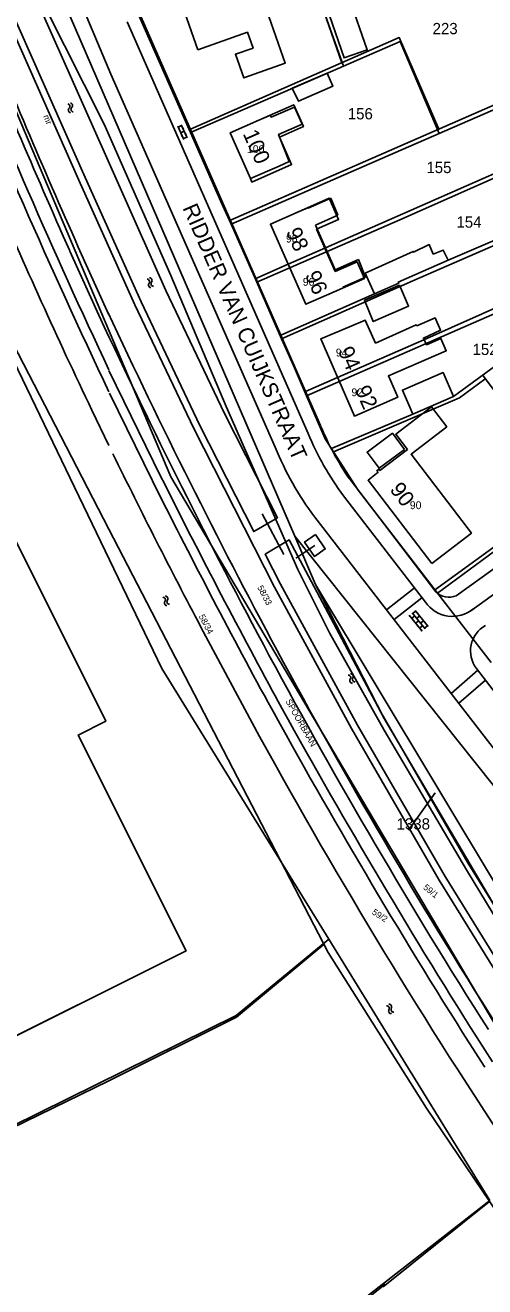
# Model space of a CAD drawing. Extents: x 148816 to 151297, y 399515 to 402500.
# Drawn here: x 149486.6 to 149560.2, y 400250 to 400451.8 of the extents above; entities that cross this region are included whole.
import ezdxf

# ---------------------------------------------------------------- set-up
doc = ezdxf.new("R2010")
doc.units = 0
for name, color, linetype in [('B01 Hoofdgebouw  [D] Norm', 7, 'Continuous'), ('B01 Hoofdgebouw  [T] Norm', 7, 'Continuous'), ('B01 hoofgebouw', 7, 'Continuous'), ('B02 Bijgebouw  [D] Norm', 7, 'Continuous'), ('B04 Kunstwerk  [T] Norm', 7, 'Continuous'), ('B07 Tussenmuur  [D] Norm', 7, 'Continuous'), ('G01 perceelsgrens', 7, 'Continuous'), ('G02 sectiegrens', 7, 'Continuous'), ('Q01 Spoorrail  [D] Norm', 7, 'Continuous'), ('Q21 Lichtmast  Gem', 7, 'Continuous'), ('S02 Open verharding  Norm', 7, 'Continuous'), ('S05 Water  Norm', 7, 'Continuous'), ('T04 Haag heg  [D] Gem', 7, 'Continuous'), ('T09 Insteek water  [T] Norm', 7, 'Continuous'), ('V00 Kant verharding algemeen  [T] Norm', 7, 'Continuous'), ('V00 Kant verharding algemeen secundair  [T] Gem', 7, 'Continuous'), ('W10 Duiker  [T] Gem', 7, 'Continuous'), ('Z01 perceelnummer', 7, 'Continuous'), ('Z02 huisnummer', 7, 'Continuous'), ('Z02 Huisnummer  [Tekst] Norm', 7, 'Continuous'), ('Z06 straatnaam', 7, 'Continuous'), ('Z19 Overige Tekst  [Tekst] Gem', 7, 'Continuous')]:
    doc.layers.add(name, color=color, linetype=linetype)

msp = doc.modelspace()

# ---------------------------------------------------------------- linework, layer by layer
at = {"layer": 'B01 Hoofdgebouw  [D] Norm'}
for p, q in [((149531.89, 400422.55), (149535.52, 400424.15)), ((149535.52, 400424.15), (149536.67, 400421.43)), ((149533.08, 400419.85), (149536.67, 400421.43)), ((149533.08, 400419.85), (149536.24, 400412.69)), ((149536.24, 400412.69), (149539.98, 400414.34)), ((149539.98, 400414.34), (149541.08, 400411.53)), ((149537.45, 400409.93), (149541.08, 400411.53))]:
    msp.add_line(p, q, dxfattribs=at)
for points in [[(149529.36, 400441.78), (149534.93, 400444.19), (149535.86, 400442.1), (149530.33, 400439.69)], [(149541.05, 400412.2), (149548.72, 400415.66), (149548.75, 400415.56), (149551.27, 400416.76), (149551.92, 400415.23), (149553.53, 400415.88), (149554.33, 400414.23), (149546.33, 400410.74), (149546.4, 400410.56), (149542.51, 400408.86)], [(149546.5, 400410.28), (149547.98, 400406.92), (149542.33, 400404.44), (149540.93, 400407.83)]]:
    msp.add_lwpolyline(points, close=True, dxfattribs=at)
for points in [[(149528.85, 400430.05), (149527.17, 400434.37), (149530.92, 400436.03), (149529.72, 400438.75), (149525.97, 400437.15), (149525.85, 400437.47)], [(149524, 400436.65), (149525.85, 400437.47)], [(149527.23, 400429.32), (149528.85, 400430.05)], [(149530.43, 400422.03), (149531.85, 400422.65), (149531.89, 400422.55)], [(149536.08, 400409.21), (149537.5, 400409.83), (149537.45, 400409.93)], [(149538.52, 400403.59), (149541.05, 400404.64)], [(149541.05, 400404.64), (149542.68, 400400.98), (149549.21, 400403.89), (149549.31, 400403.76), (149552.21, 400405.01), (149553.09, 400403.05), (149550.34, 400401.79), (149550.49, 400401.52), (149550.79, 400400.88)], [(149550.79, 400400.88), (149553.07, 400401.92)], [(149553.15, 400401.73), (149553.07, 400401.92)]]:
    msp.add_lwpolyline(points, dxfattribs=at)
at = {"layer": 'B01 Hoofdgebouw  [T] Norm'}
for p, q in [((149511.79, 400454.88), (149514.24, 400447.93)), ((149528.22, 400445.75), (149525.23, 400454.3)), ((149514.24, 400447.93), (149522.18, 400450.73)), ((149522.18, 400450.73), (149523.08, 400448.18)), ((149523.08, 400448.18), (149520.26, 400447.19)), ((149520.26, 400447.19), (149521.59, 400443.42)), ((149521.59, 400443.42), (149528.22, 400445.75)), ((149519.42, 400434.63), (149524, 400436.65)), ((149522.65, 400427.3), (149519.42, 400434.63)), ((149527.23, 400429.32), (149522.65, 400427.3)), ((149530.43, 400422.03), (149525.85, 400420.01)), ((149525.85, 400420.01), (149531.5, 400407.19)), ((149531.5, 400407.19), (149536.08, 400409.21)), ((149538.52, 400403.59), (149533.9, 400401.67)), ((149533.9, 400401.67), (149539.3, 400389.3)), ((149554, 400399.77), (149553.15, 400401.73)), ((149544.74, 400395.73), (149554, 400399.77)), ((149546.23, 400392.32), (149544.74, 400395.73)), ((149546.98, 400393.44), (149553.49, 400396.28)), ((149553.49, 400396.28), (149555.17, 400392.43)), ((149539.3, 400389.3), (149546.23, 400392.32)), ((149548.66, 400389.59), (149546.98, 400393.44)), ((149555.17, 400392.43), (149548.66, 400389.59)), ((149551.64, 400390.79), (149545.92, 400386.41)), ((149554.09, 400387.59), (149551.64, 400390.79)), ((149545.4, 400386.56), (149541.34, 400383.56)), ((149547.31, 400383.97), (149545.4, 400386.56)), ((149545.92, 400386.41), (149547.79, 400383.97)), ((149548.37, 400383.21), (149554.09, 400387.59)), ((149541.34, 400383.56), (149543.25, 400380.97)), ((149543.25, 400380.97), (149547.31, 400383.97)), ((149547.79, 400383.97), (149543.39, 400380.6)), ((149558.04, 400370.6), (149548.37, 400383.21)), ((149543.08, 400380.31), (149541.48, 400379.05)), ((149543.22, 400380.81), (149542.89, 400380.55)), ((149542.89, 400380.55), (149543.08, 400380.31)), ((149543.39, 400380.6), (149543.22, 400380.81)), ((149541.48, 400379.05), (149551.7, 400365.74)), ((149551.7, 400365.74), (149558.04, 400370.6))]:
    msp.add_line(p, q, dxfattribs=at)
msp.add_lwpolyline([(149455.05, 400332.73), (149459.98, 400322.76), (149464.55, 400325.03), (149466.43, 400321.24), (149464.5, 400320.29), (149480.58, 400287.91), (149512.34, 400303.74), (149495.04, 400338.26), (149499.51, 400340.5), (149479.6, 400380.24)], dxfattribs=at)
at = {"layer": 'B01 hoofgebouw'}
for points in [[(149514.24, 400447.93), (149511.79, 400454.88), (149521.22, 400458.18), (149522.87, 400453.47), (149525.23, 400454.3), (149528.22, 400445.75), (149521.59, 400443.42), (149520.26, 400447.19), (149523.08, 400448.18), (149522.18, 400450.73), (149514.24, 400447.93)], [(149524, 400436.65), (149529.6, 400439.12), (149531.14, 400435.62), (149527.32, 400433.94), (149529.25, 400429.57), (149522.89, 400426.76), (149522.65, 400427.3)], [(149527.23, 400429.32), (149522.65, 400427.3), (149519.42, 400434.63), (149524, 400436.65)], [(149530.43, 400422.03), (149535.27, 400424.16), (149536.76, 400420.78), (149533.25, 400419.24), (149536.24, 400412.46), (149539.74, 400414), (149540.91, 400411.34), (149536.08, 400409.21)], [(149530.43, 400422.03), (149525.85, 400420.01), (149531.5, 400407.19), (149536.08, 400409.21)], [(149538.52, 400403.59), (149541.05, 400404.64), (149542.68, 400400.98), (149549.21, 400403.89), (149549.31, 400403.76), (149552.21, 400405.01), (149553.09, 400403.05), (149550.34, 400401.79), (149550.85, 400400.73), (149553.15, 400401.73)], [(149538.52, 400403.59), (149533.9, 400401.67), (149539.3, 400389.3), (149546.23, 400392.32), (149544.74, 400395.73), (149554, 400399.77), (149553.15, 400401.73)], [(149548.66, 400389.59), (149555.17, 400392.43), (149553.49, 400396.28), (149546.98, 400393.44), (149548.66, 400389.59)], [(149551.7, 400365.74), (149541.48, 400379.05), (149543.08, 400380.31), (149542.89, 400380.55), (149543.22, 400380.81), (149543.39, 400380.6), (149547.79, 400383.97), (149545.92, 400386.41), (149551.64, 400390.79), (149554.09, 400387.59), (149548.37, 400383.21), (149558.04, 400370.6), (149551.7, 400365.74)], [(149547.31, 400383.97), (149543.25, 400380.97), (149541.34, 400383.56), (149545.4, 400386.56), (149547.31, 400383.97)], [(149455.05, 400332.73), (149477.96, 400286.61), (149512.34, 400303.74), (149495.04, 400338.26), (149499.51, 400340.5), (149479.6, 400380.24)]]:
    msp.add_lwpolyline(points, dxfattribs=at)
at = {"layer": 'B02 Bijgebouw  [D] Norm'}
msp.add_lwpolyline([(149538.51, 400456.08), (149541.35, 400447.9), (149537.65, 400446.61), (149534.81, 400454.79)], close=True, dxfattribs=at)
at = {"layer": 'B04 Kunstwerk  [T] Norm'}
msp.add_lwpolyline([(149533.05, 400370.35), (149531.32, 400369.16), (149532.91, 400366.86), (149534.64, 400368.05), (149533.05, 400370.35)], dxfattribs=at)
at = {"layer": 'B07 Tussenmuur  [D] Norm'}
for p, q in [((149528.68, 400413.6), (149534.67, 400416.24)), ((149528.68, 400413.6), (149534.67, 400416.24)), ((149536.6, 400395.48), (149550.41, 400401.51)), ((149536.6, 400395.48), (149550.41, 400401.51))]:
    msp.add_line(p, q, dxfattribs=at)
at = {"layer": 'G01 perceelsgrens'}
for points in [[(149557.27, 400316.7), (149544.05, 400339.04), (149535.31, 400354.65), (149530.26, 400364.77), (149518.78, 400390.82), (149509.9, 400411.81), (149499.23, 400436.04), (149489.7, 400454.93), (149488.63, 400457.35), (149484.98, 400455.88), (149481.33, 400464.99), (149484.65, 400466.32), (149483.01, 400470.01), (149474.3, 400500)], [(149528.86, 400469.64), (149537.53, 400445.29)], [(149513.06, 400434.7), (149504.85, 400453.29)], [(149552.85, 400434.52), (149546.61, 400449.22), (149537.53, 400445.29)], [(149537.53, 400445.29), (149534.64, 400444.04), (149513.06, 400434.7)], [(149462.34, 400444.5), (149508.47, 400348.94), (149535.22, 400305.59)], [(149565.98, 400440.23), (149552.85, 400434.52)], [(149519.56, 400419.99), (149517.93, 400423.66), (149513.06, 400434.7)], [(149552.85, 400434.52), (149545.86, 400431.48), (149519.56, 400419.99)], [(149569.97, 400431.04), (149546.57, 400420.73), (149523.66, 400410.76)], [(149573.92, 400421.96), (149548.67, 400410.93), (149527.65, 400401.68)], [(149523.66, 400410.76), (149523.3, 400411.59), (149519.56, 400419.99)], [(149527.65, 400401.68), (149523.66, 400410.76)], [(149535.22, 400305.59), (149520.35, 400293.38), (149434.85, 400251.22), (149375.06, 400376.33), (149393.14, 400383.56), (149380.61, 400410.15)], [(149531.64, 400392.54), (149563.02, 400406.27), (149564.6, 400404.13)], [(149531.64, 400392.54), (149529.53, 400397.39), (149527.65, 400401.68)], [(149535.98, 400383.57), (149556.14, 400392.24), (149560.18, 400395.21)], [(149535.98, 400383.57), (149534.62, 400385.69), (149531.64, 400392.54)], [(149552.59, 400360.96), (149539.91, 400377.46), (149535.98, 400383.57)], [(149578.24, 400379.69), (149562.73, 400368.44), (149552.59, 400360.96)], [(149529.76, 400370.07), (149533.08, 400362.38)], [(149533.08, 400362.38), (149581.78, 400281.3)], [(149533.08, 400362.38), (149544.08, 400340.9), (149561.32, 400311.72), (149581.78, 400281.3)], [(149552.59, 400360.96), (149561.18, 400349.88)], [(149580.39, 400280.13), (149565.97, 400302.37), (149557.27, 400316.7)], [(149535.22, 400305.59), (149560.99, 400263.81)], [(149534.52, 400243.17), (149560.99, 400263.81)]]:
    msp.add_lwpolyline(points, dxfattribs=at)
at = {"layer": 'G02 sectiegrens'}
for points in [[(149529.76, 400370.07), (149489.38, 400463.53), (149492.87, 400465.86)], [(149529.76, 400370.07), (149592.97, 400290.83)]]:
    msp.add_lwpolyline(points, dxfattribs=at)
at = {"layer": 'Q01 Spoorrail  [D] Norm'}
for p, q in [((149493.72, 400415.72), (149498.63, 400404.89)), ((149495.09, 400416.34), (149500, 400405.51)), ((149500, 400396.62), (149508.31, 400379.6)), ((149500.11, 400392.98), (149506.96, 400378.94)), ((149558.95, 400289.83), (149561.44, 400285.97)), ((149557.69, 400289.02), (149560.18, 400285.16))]:
    msp.add_line(p, q, dxfattribs=at)
for centre, radius, start, end in [((150415.35, 400828.93), 1013.77, 201.72769, 205.4551), ((150415.35, 400828.93), 1012.27, 201.72769, 205.27615), ((150635.92, 400924.19), 1250.26, 202.08931, 203.99655), ((150635.92, 400924.19), 1248.76, 202.08931, 203.99655), ((150463.85, 400855.12), 1065.05, 204.98157, 208.2458), ((150463.85, 400855.12), 1063.55, 204.98157, 208.2458), ((150527.27, 400889.26), 1140.81, 206.57245, 208.58175), ((150527.27, 400889.26), 1139.31, 206.57245, 208.58175), ((150366.83, 400804.04), 955.41, 208.30093, 212.46763), ((150366.83, 400804.04), 953.91, 208.30093, 212.46763), ((150409.21, 400829.4), 1007.01, 208.80428, 212.39952), ((150409.21, 400829.4), 1008.51, 208.80428, 212.39952)]:
    msp.add_arc(centre, radius, start, end, dxfattribs=at)
at = {"layer": 'Q21 Lichtmast  Gem'}
msp.add_lwpolyline([(149831.23, 399977.82), (149652.8, 400166.23), (149577.93, 400264.8), (149509.93, 400379.6), (149457.52, 400503.12), (149428.83, 400604.19), (149365.19, 400976.02), (149329.8, 401182.82), (149252.91, 401632.09)], dxfattribs=at)
at = {"layer": 'S02 Open verharding  Norm'}
for p, q in [((149511.03, 400435.67), (149511.98, 400433.57)), ((149511.09, 400435.53), (149511.63, 400435.78)), ((149511.29, 400435.07), (149511.16, 400435.01)), ((149512.05, 400434.87), (149511.5, 400434.62)), ((149511.57, 400435.91), (149512.52, 400433.82)), ((149511.98, 400435.39), (149511.84, 400435.32)), ((149511.71, 400434.16), (149511.57, 400434.1)), ((149511.92, 400433.71), (149512.46, 400433.96)), ((149512.39, 400434.48), (149512.26, 400434.41)), ((149549.11, 400358.09), (149548.64, 400357.72)), ((149549.02, 400358.21), (149551.09, 400355.64)), ((149548.18, 400357.34), (149548.06, 400357.24)), ((149548.08, 400357.46), (149550.16, 400354.89)), ((149548.96, 400357.33), (149548.49, 400356.95)), ((149548.55, 400357.83), (149550.62, 400355.27)), ((149548.8, 400356.56), (149548.69, 400356.47)), ((149549.59, 400356.55), (149549.12, 400356.17)), ((149549.74, 400357.32), (149549.27, 400356.94)), ((149549.43, 400357.7), (149549.54, 400357.8)), ((149550.37, 400356.54), (149549.9, 400356.16)), ((149550.05, 400356.93), (149550.17, 400357.02)), ((149550.68, 400356.15), (149550.8, 400356.24)), ((149549.43, 400355.78), (149549.32, 400355.69)), ((149549.75, 400355.39), (149550.21, 400355.77)), ((149550.06, 400355.01), (149549.95, 400354.91)), ((149550.99, 400355.76), (149550.53, 400355.38))]:
    msp.add_line(p, q, dxfattribs=at)
at = {"layer": 'S05 Water  Norm'}
for centre, start, end in [((149493.31, 400438.86), 315.1119, 78.967), ((149493.74, 400438.99), 315.1119, 78.967), ((149494.34, 400438.39), 135.1119, 258.967), ((149493.91, 400438.26), 135.1119, 258.967), ((149506.07, 400410.8), 323.2419, 87.097), ((149506.75, 400410.3), 143.2419, 267.097), ((149506.47, 400411), 323.2419, 87.097), ((149507.15, 400410.49), 143.2419, 267.097), ((149508.61, 400359.9), 324.98, 88.8351), ((149509.01, 400360.1), 324.98, 88.8351), ((149509.3, 400359.41), 144.98, 268.8351), ((149509.71, 400359.61), 144.98, 268.8351), ((149538.29, 400347.43), 326.8525, 90.7075), ((149538.68, 400347.65), 326.8525, 90.7075), ((149539, 400346.97), 146.8525, 270.7075), ((149539.4, 400347.18), 146.8525, 270.7075), ((149544.46, 400294.53), 331.6706, 95.5256), ((149545.21, 400294.12), 151.6706, 275.5256), ((149544.84, 400294.78), 331.6706, 95.5256), ((149545.59, 400294.37), 151.6706, 275.5256)]:
    msp.add_arc(centre, 0.425, start, end, dxfattribs=at)
at = {"layer": 'T04 Haag heg  [D] Gem'}
for p, q in [((149528.69, 400470.47), (149537.29, 400445.84)), ((149519.46, 400420.63), (149565.67, 400440.85)), ((149534.67, 400416.24), (149569.71, 400431.64)), ((149554.33, 400414.23), (149573.65, 400422.62)), ((149523.54, 400411.34), (149528.68, 400413.6)), ((149527.52, 400402.27), (149542.51, 400408.86)), ((149531.49, 400393.24), (149536.6, 400395.48)), ((149548.66, 400389.59), (149535.66, 400384.1)), ((149578.07, 400380.32), (149552.15, 400361.43)), ((149500, 400282.95), (149434.85, 400251.22)), ((149560.92, 400263.66), (149543.89, 400250)), ((149544.23, 400250.42), (149500, 400215.11))]:
    msp.add_line(p, q, dxfattribs=at)
for points in [[(149483.74, 400452.85), (149495.19, 400427.04), (149504.13, 400407.11), (149513.57, 400387.3), (149526.5, 400361.91), (149538.84, 400339.33), (149552.87, 400315.08), (149567.62, 400291.26), (149583.13, 400267.82)], [(149513.05, 400435.22), (149546.47, 400449.86), (149552.8, 400435.23)], [(149550.41, 400401.51), (149564.19, 400407.62), (149565.54, 400405.8)], [(149566.93, 400401.03), (149555.17, 400392.43)], [(149568.99, 400392.77), (149564.54, 400389.56), (149559.82, 400395.93)], [(149534.46, 400304.83), (149520.42, 400293.11), (149500, 400282.95)]]:
    msp.add_lwpolyline(points, dxfattribs=at)
at = {"layer": 'T09 Insteek water  [T] Norm'}
for p, q in [((149462.41, 400443.78), (149500, 400371.24)), ((149500, 400384.59), (149497.27, 400390.24)), ((149500, 400371.24), (149535.11, 400303.5)), ((149535.11, 400303.5), (149550.87, 400278.57)), ((149555.72, 400284.99), (149554.53, 400286.76)), ((149563.01, 400273.69), (149555.72, 400284.99)), ((149550.87, 400278.57), (149570.12, 400250))]:
    msp.add_line(p, q, dxfattribs=at)
msp.add_lwpolyline([(149483.96, 400455.08), (149488.22, 400456.33), (149509.12, 400409.42), (149518.5, 400389.73), (149527, 400373.04), (149523.19, 400370.83), (149514.55, 400387.79), (149505.13, 400407.58), (149496.19, 400427.49)], close=True, dxfattribs=at)
msp.add_lwpolyline([(149584.04, 400268.42), (149568.55, 400291.85), (149553.82, 400315.64), (149539.8, 400339.87), (149527.48, 400362.42), (149524.99, 400367.2), (149528.85, 400369.52), (149543.51, 400341.95), (149557.47, 400317.83), (149572.13, 400294.15), (149588.25, 400269.07), (149619.11, 400223.88), (149619.52, 400223.02), (149619.11, 400221.8), (149617.67, 400220.56), (149617.04, 400220.25), (149584.04, 400268.42)], dxfattribs=at)
for centre, radius, start, end in [((150343.01, 400794.89), 937.56, 203.22241, 205.56917), ((150369.57, 400807.36), 966.9, 206.0146, 207.85718), ((150337.32, 400785.62), 928.23, 207.60116, 212.50907)]:
    msp.add_arc(centre, radius, start, end, dxfattribs=at)
at = {"layer": 'V00 Kant verharding algemeen  [T] Norm'}
msp.add_line((149533.88, 400387.78), (149504, 400455.8), dxfattribs=at)
for points in [[(149496.01, 400454.14), (149500.31, 400444.02), (149526.61, 400384.35)], [(149683.03, 400453.46), (149660.69, 400437.38), (149660.95, 400437.01), (149579.95, 400378.25), (149580.05, 400378.12), (149555.6, 400360.57)], [(149689.36, 400453.34), (149637.09, 400415.37), (149636.83, 400415.19), (149633.16, 400413.9), (149586.84, 400380.37), (149584.74, 400377.43), (149557.96, 400358.17)], [(149531.91, 400386.53), (149502.89, 400452.39)], [(149552.33, 400361.19), (149538.45, 400379.35)], [(149537.56, 400376.57), (149550.69, 400359.54)], [(149532.96, 400373.14), (149580.98, 400311.05)], [(149595.59, 400301.21), (149594.73, 400302.31), (149558.83, 400348.94)]]:
    msp.add_lwpolyline(points, dxfattribs=at)
for centre, radius, start, end in [((149574.14, 400403.89), 45.66, 202.3461, 216.7463), ((149576.77, 400405.54), 46.42, 202.5045, 214.3577), ((149574.14, 400403.89), 51.4, 202.3461, 216.7463), ((149554.43, 400363.32), 2.99, 225.405, 293.0828), ((149555.01, 400362.49), 5.23, 214.2991, 308.7759), ((149562.53, 400351.74), 4.64, 119.1525, 217.0938)]:
    msp.add_arc(centre, radius, start, end, dxfattribs=at)
at = {"layer": 'V00 Kant verharding algemeen secundair  [T] Gem'}
for p, q in [((149548.85, 400361.8), (149544.45, 400358.32)), ((149550.11, 400360.25), (149545.69, 400356.75)), ((149559.07, 400348.67), (149554.77, 400344.94)), ((149560.29, 400347.08), (149556, 400343.35))]:
    msp.add_line(p, q, dxfattribs=at)
at = {"layer": 'W10 Duiker  [T] Gem'}
for points in [[(149527.99, 400367.17), (149524.52, 400373.66)], [(149529.94, 400366.56), (149532.98, 400368.62)]]:
    msp.add_lwpolyline(points, dxfattribs=at)
at = {"layer": 'Z01 perceelnummer'}
msp.add_lwpolyline([(149547.95, 400323.05), (149552.23, 400329.04)], dxfattribs=at)

# ---------------------------------------------------------------- texts
for s, p in [('223', (149551.82, 400450.41)), ('156', (149538.24, 400436.78)), ('155', (149550.83, 400428.19)), ('154', (149555.64, 400419.45)), ('152', (149558.22, 400399.08)), ('1338', (149546.05, 400323.16))]:
    msp.add_text(s, height=1.8, dxfattribs=at).set_placement(p)
at = {"layer": 'Z02 huisnummer'}
for s, rotation, p in [('100', 293.7705, (149521.39, 400434.5)), ('98', 293.7705, (149528.29, 400418.82)), ('96', 293.7705, (149531.34, 400411.9)), ('94', 293.59, (149536.63, 400399.79)), ('92', 293.59, (149539.35, 400393.56)), ('90', 307.5232, (149544.86, 400377.53))]:
    msp.add_text(s, height=2.5, rotation=rotation, dxfattribs=at).set_placement(p)
at = {"layer": 'Z02 Huisnummer  [Tekst] Norm'}
msp.add_text('mr', height=1, rotation=292.6968, dxfattribs=at).set_placement((149489.43, 400437.28))
for s, p in [('100', (149522.1, 400431.39)), ('98', (149528.35, 400417.08)), ('96', (149531.03, 400410.16)), ('94', (149536.32, 400398.85)), ('92', (149538.83, 400392.49)), ('90', (149548.18, 400374.42))]:
    msp.add_text(s, height=1.25, dxfattribs=at).set_placement(p)
at = {"layer": 'Z06 straatnaam'}
msp.add_text('RIDDER VAN CUIJKSTRAAT', height=2.5, rotation=293.6425, dxfattribs=at).set_placement((149511.74, 400422.62))
at = {"layer": 'Z19 Overige Tekst  [Tekst] Gem'}
for s, rotation, p in [('58/33', 298.1706, (149523.71, 400361.89)), ('58/34', 297.813, (149514.34, 400357.27)), ('SPOORBAAN', 299.4656, (149528.24, 400343.67)), ('59/1', 321.0445, (149550.23, 400313.73)), ('59/2', 326.8018, (149542.03, 400309.7))]:
    msp.add_text(s, height=1, rotation=rotation, dxfattribs=at).set_placement(p)

doc.saveas('drawing.dxf')
